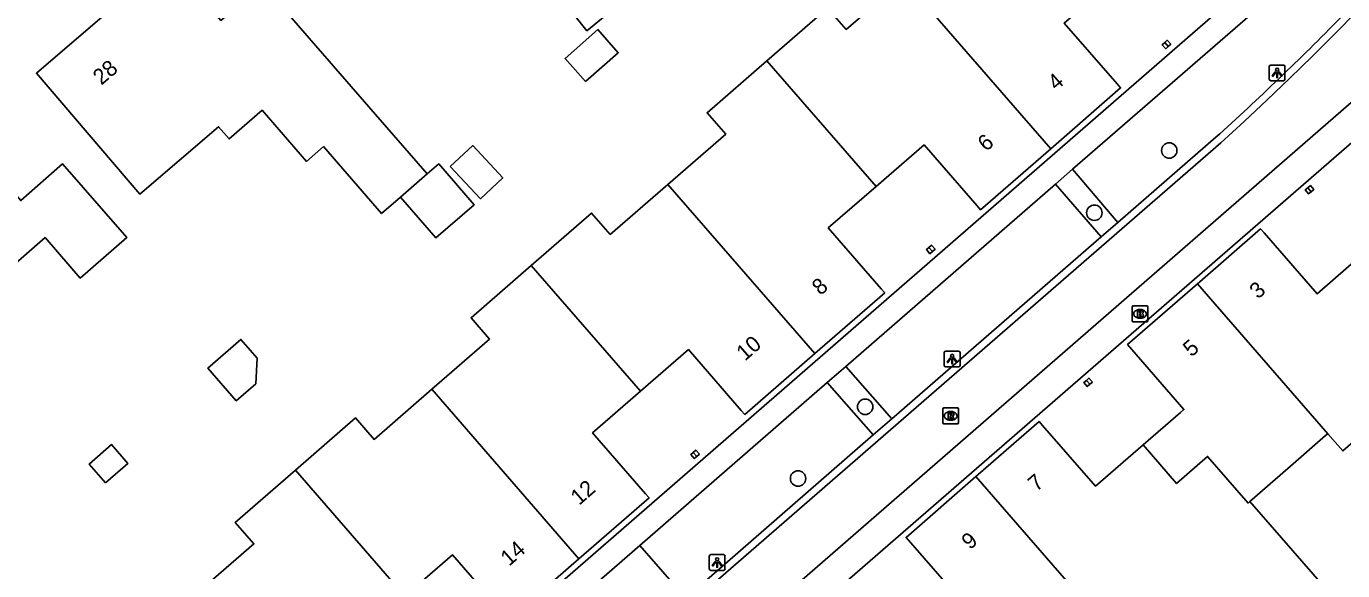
# Model space of a CAD drawing. Extents: x 155888 to 156864, y 383882 to 384671.
# Drawn here: x 156098.6 to 156182, y 384152.2 to 384186.7 of the extents above; entities that cross this region are included whole.
import ezdxf

# ---------------------------------------------------------------- set-up
doc = ezdxf.new("R2010")
doc.units = 0
for name, color, linetype in [('IMGEO_Boom', 7, 'Continuous'), ('IMGEO_Brandkraan', 7, 'Continuous'), ('IMGEO_Lichtpunt', 7, 'Continuous'), ('IMGEO_Pand', 7, 'Continuous'), ('IMGEO_Pand_nummerreeks', 7, 'Continuous'), ('IMGEO_Parkeervlak_open', 7, 'Continuous'), ('IMGEO_Rijbaan_lokaal_gesloten', 7, 'Continuous'), ('IMGEO_Rijbaan_lokaal_open', 7, 'Continuous'), ('IMGEO_Rioolput', 7, 'Continuous'), ('IMGEO_Voetpad_open', 7, 'Continuous')]:
    doc.layers.add(name, color=color, linetype=linetype)

msp = doc.modelspace()

# ---------------------------------------------------------------- linework, layer by layer
at = {"layer": 'IMGEO_Boom'}
for centre in [(156170.977, 384178.832), (156166.232, 384174.891), (156151.712, 384162.597), (156147.457, 384158.054)]:
    msp.add_circle(centre, 0.489, dxfattribs=at)
at = {"layer": 'IMGEO_Brandkraan'}
for p, q in [((156168.626, 384168.058), (156168.626, 384168.91)), ((156168.701, 384168.984), (156169.553, 384168.984)), ((156169.114, 384168.764), (156169.139, 384168.764)), ((156169.627, 384168.91), (156169.627, 384168.058)), ((156169.553, 384167.984), (156168.701, 384167.984)), ((156169.137, 384168.204), (156169.112, 384168.204))]:
    msp.add_line(p, q, dxfattribs=at)
for points in [[(156168.626, 384168.058), (156168.626, 384168.91)], [(156168.701, 384168.984), (156169.553, 384168.984)], [(156168.974, 384168.684), (156168.974, 384168.284), (156169.187, 384168.284)], [(156169.205, 384168.684), (156168.974, 384168.684)], [(156169.153, 384168.603), (156169.099, 384168.603), (156169.099, 384168.527)], [(156169.099, 384168.527), (156169.152, 384168.527)], [(156169.161, 384168.451), (156169.099, 384168.451), (156169.099, 384168.37)], [(156169.099, 384168.37), (156169.161, 384168.37)], [(156169.627, 384168.91), (156169.627, 384168.058)], [(156169.553, 384167.984), (156168.701, 384167.984)]]:
    msp.add_lwpolyline(points, dxfattribs=at)
for centre, radius, start, end in [((156168.703, 384168.908), 0.0765, 91.55205, 178.44795), ((156168.703, 384168.908), 0.0765, 91.55205, 178.44795), ((156169.154, 384168.565), 0.0379, 267.82845, 90.93552), ((156169.162, 384168.41), 0.0404, 269.87594, 90.50774), ((156169.193, 384168.535), 0.251, 268.66757, 293.53466), ((156169.209, 384168.539), 0.145, 59.4692, 91.53667), ((156169.234, 384168.586), 0.0922, 285.51372, 58.15012), ((156169.239, 384168.394), 0.105, 301.31148, 78.98903), ((156169.551, 384168.908), 0.0765, 1.55205, 88.44795), ((156169.551, 384168.908), 0.0765, 1.55205, 88.44795), ((156168.703, 384168.06), 0.0765, 181.55205, 268.44795), ((156168.703, 384168.06), 0.0765, 181.55205, 268.44795), ((156169.551, 384168.06), 0.0765, 271.55205, 358.44795), ((156169.551, 384168.06), 0.0765, 271.55205, 358.44795)]:
    msp.add_arc(centre, radius, start, end, dxfattribs=at)
for centre, major_axis, ratio, start_param, end_param in [((156169.113, 384168.484), (-0.387, 0.002), 0.722429, 4.712389, 7.853982), ((156169.138, 384168.484), (-0.39, 0.002), 0.717154, 1.570796, 4.712389)]:
    msp.add_ellipse(centre, major_axis=major_axis, ratio=ratio, start_param=start_param, end_param=end_param, dxfattribs=at)
at = {"layer": 'IMGEO_Lichtpunt'}
for p, q in [((156177.315, 384184.156), (156177.315, 384183.349)), ((156177.315, 384184.156), (156177.315, 384183.349)), ((156178.217, 384184.251), (156177.409, 384184.251)), ((156178.217, 384184.251), (156177.409, 384184.251)), ((156178.311, 384183.349), (156178.311, 384184.156)), ((156178.311, 384183.349), (156178.311, 384184.156)), ((156177.409, 384183.255), (156178.217, 384183.255)), ((156177.409, 384183.255), (156178.217, 384183.255)), ((156156.723, 384166.027), (156156.723, 384165.22)), ((156156.723, 384166.027), (156156.723, 384165.22)), ((156157.625, 384166.122), (156156.817, 384166.122)), ((156157.625, 384166.122), (156156.817, 384166.122)), ((156157.719, 384165.22), (156157.719, 384166.027)), ((156157.719, 384165.22), (156157.719, 384166.027)), ((156156.817, 384165.126), (156157.625, 384165.126)), ((156156.817, 384165.126), (156157.625, 384165.126)), ((156141.831, 384153.134), (156141.831, 384152.327)), ((156141.831, 384153.134), (156141.831, 384152.327)), ((156142.733, 384153.229), (156141.925, 384153.229)), ((156142.733, 384153.229), (156141.925, 384153.229)), ((156142.827, 384152.327), (156142.827, 384153.134)), ((156142.827, 384152.327), (156142.827, 384153.134)), ((156141.925, 384152.233), (156142.733, 384152.233)), ((156141.925, 384152.233), (156142.733, 384152.233))]:
    msp.add_line(p, q, dxfattribs=at)
for points in [[(156177.689, 384183.82), (156177.728, 384183.792), (156177.54, 384183.53), (156177.502, 384183.557), (156177.689, 384183.82)], [(156177.791, 384183.772), (156177.838, 384183.772), (156177.838, 384183.45), (156177.791, 384183.45), (156177.791, 384183.772)], [(156177.901, 384183.792), (156177.939, 384183.819), (156178.126, 384183.557), (156178.087, 384183.529), (156177.901, 384183.792)], [(156157.097, 384165.691), (156157.136, 384165.663), (156156.948, 384165.401), (156156.91, 384165.428), (156157.097, 384165.691)], [(156157.199, 384165.643), (156157.246, 384165.643), (156157.246, 384165.321), (156157.199, 384165.321), (156157.199, 384165.643)], [(156157.309, 384165.663), (156157.347, 384165.69), (156157.534, 384165.428), (156157.495, 384165.4), (156157.309, 384165.663)], [(156142.205, 384152.798), (156142.244, 384152.77), (156142.056, 384152.508), (156142.018, 384152.535), (156142.205, 384152.798)], [(156142.307, 384152.75), (156142.354, 384152.75), (156142.354, 384152.428), (156142.307, 384152.428), (156142.307, 384152.75)], [(156142.417, 384152.77), (156142.455, 384152.797), (156142.642, 384152.535), (156142.603, 384152.507), (156142.417, 384152.77)]]:
    msp.add_lwpolyline(points, dxfattribs=at)
for centre in [(156177.814, 384183.954), (156157.222, 384165.825), (156142.33, 384152.932)]:
    msp.add_circle(centre, 0.0994, dxfattribs=at)
for centre, start, end in [((156177.409, 384184.156), 90, 180), ((156177.409, 384184.156), 90, 180), ((156178.217, 384184.156), 0, 90), ((156178.217, 384184.156), 0, 90), ((156177.409, 384183.349), 180, 270), ((156177.409, 384183.349), 180, 270), ((156178.217, 384183.349), 270, 0), ((156178.217, 384183.349), 270, 360), ((156156.817, 384166.027), 90, 180), ((156156.817, 384166.027), 90, 180), ((156157.625, 384166.027), 0, 90), ((156157.625, 384166.027), 0, 90), ((156156.817, 384165.22), 180, 270), ((156156.817, 384165.22), 180, 270), ((156157.625, 384165.22), 270, 0), ((156157.625, 384165.22), 270, 360), ((156141.925, 384153.134), 90, 180), ((156141.925, 384153.134), 90, 180), ((156142.733, 384153.134), 0, 90), ((156142.733, 384153.134), 0, 90), ((156141.925, 384152.327), 180, 270), ((156141.925, 384152.327), 180, 270), ((156142.733, 384152.327), 270, 0), ((156142.733, 384152.327), 270, 360)]:
    msp.add_arc(centre, 0.0946, start, end, dxfattribs=at)
at = {"layer": 'IMGEO_Pand'}
for points in [[(156123.961, 384177.356), (156120.691, 384181.123), (156113.543, 384189.352), (156110.881, 384187.071), (156108.281, 384190.104), (156105.101, 384187.378), (156104.404, 384188.192), (156099.195, 384183.727), (156105.754, 384176.075), (156110.734, 384180.344), (156111.4, 384179.567), (156113.494, 384181.386), (156116.31, 384178.145), (156117.383, 384179.078), (156121.062, 384174.84), (156122.268, 384175.886)], [(156132.346, 384188.609), (156134.745, 384190.576), (156136.511, 384188.422), (156134.077, 384186.426), (156132.346, 384188.609)], [(156145.483, 384184.518), (156149.331, 384187.859), (156150.511, 384186.501), (156154.163, 384189.672)], [(156154.163, 384189.672), (156163.471, 384178.948)], [(156163.471, 384178.948), (156167.897, 384182.795), (156167.678, 384183.048), (156164.322, 384186.909), (156167.357, 384189.547)], [(156133.98, 384183.202), (156136.061, 384185.027), (156134.775, 384186.494), (156132.694, 384184.67), (156133.98, 384183.202)], [(156170.689, 384185.673), (156170.85, 384185.818), (156171.074, 384185.569), (156170.916, 384185.428)], [(156170.689, 384185.673), (156170.529, 384185.528), (156170.752, 384185.28), (156170.916, 384185.428)], [(156170.916, 384185.428), (156170.689, 384185.673)], [(156145.483, 384184.518), (156141.694, 384181.228), (156142.873, 384179.87), (156139.208, 384176.688)], [(156152.411, 384176.563), (156145.483, 384184.518)], [(156092.504, 384167.002), (156087.124, 384173.172), (156094.651, 384179.735), (156098.201, 384175.663), (156100.858, 384177.979), (156104.916, 384173.315), (156101.971, 384170.752), (156099.743, 384173.313), (156092.504, 384167.002)], [(156125.422, 384177.831), (156126.839, 384179.149), (156128.745, 384177.099), (156127.329, 384175.782), (156125.422, 384177.831)], [(156152.411, 384176.563), (156155.444, 384179.193), (156158.796, 384175.336), (156159.019, 384175.079), (156163.471, 384178.948)], [(156123.961, 384177.356), (156124.684, 384177.984), (156126.93, 384175.396), (156124.514, 384173.299), (156122.268, 384175.886)], [(156122.268, 384175.886), (156123.961, 384177.356)], [(156130.548, 384171.552), (156134.373, 384174.873), (156135.553, 384173.514), (156139.208, 384176.688)], [(156139.208, 384176.688), (156148.517, 384165.964)], [(156179.973, 384176.223), (156180.134, 384176.359), (156179.921, 384176.61), (156179.76, 384176.474)], [(156148.517, 384165.964), (156152.95, 384169.817), (156152.727, 384170.074), (156149.375, 384173.931), (156152.411, 384176.563)], [(156179.76, 384176.474), (156179.598, 384176.337), (156179.811, 384176.085), (156179.973, 384176.223)], [(156179.973, 384176.223), (156179.76, 384176.474)], [(156183.334, 384172.358), (156180.344, 384169.758), (156176.984, 384173.621), (156176.767, 384173.87), (156172.909, 384170.514), (156172.761, 384170.386)], [(156155.75, 384172.695), (156155.589, 384172.552), (156155.813, 384172.297), (156155.974, 384172.438)], [(156155.974, 384172.438), (156156.135, 384172.58), (156155.91, 384172.836), (156155.75, 384172.695)], [(156155.974, 384172.438), (156155.75, 384172.695)], [(156130.548, 384171.552), (156126.736, 384168.242), (156127.915, 384166.883), (156124.258, 384163.708)], [(156137.469, 384163.578), (156130.548, 384171.552)], [(156172.761, 384170.386), (156168.333, 384166.534), (156171.91, 384162.422), (156171.682, 384162.224), (156169.326, 384160.179)], [(156181.022, 384160.89), (156172.761, 384170.386)], [(156113.193, 384165.675), (156112.155, 384166.868), (156110.062, 384165.046), (156111.86, 384162.98), (156113.101, 384164.06), (156113.193, 384165.675)], [(156148.517, 384165.964), (156144.08, 384162.108), (156143.858, 384162.364), (156140.505, 384166.222), (156137.469, 384163.578)], [(156165.726, 384164.271), (156165.564, 384164.131), (156165.78, 384163.881), (156165.943, 384164.022)], [(156165.943, 384164.022), (156166.105, 384164.163), (156165.889, 384164.412), (156165.726, 384164.271)], [(156165.726, 384164.271), (156165.943, 384164.022)], [(156124.258, 384163.708), (156120.594, 384160.527), (156119.415, 384161.886), (156115.613, 384158.585)], [(156124.258, 384163.708), (156133.573, 384152.966)], [(156133.573, 384152.966), (156138.014, 384156.825), (156137.792, 384157.081), (156134.439, 384160.939), (156137.469, 384163.578)], [(156181.022, 384160.89), (156181.973, 384159.797), (156186.913, 384164.09), (156193.133, 384156.935)], [(156169.326, 384160.179), (156166.309, 384157.561), (156162.943, 384161.419), (156162.726, 384161.668), (156158.879, 384158.311), (156158.722, 384158.175)], [(156176.089, 384156.599), (156178.488, 384158.685), (156180.886, 384160.772), (156181.022, 384160.89)], [(156103.575, 384157.78), (156104.989, 384159.011), (156103.955, 384160.198), (156102.541, 384158.968), (156103.575, 384157.78)], [(156169.326, 384160.179), (156171.44, 384157.746), (156173.408, 384159.455), (156175.973, 384156.498), (156176.089, 384156.599)], [(156140.817, 384159.708), (156140.657, 384159.566), (156140.881, 384159.312), (156141.04, 384159.453)], [(156140.817, 384159.708), (156140.979, 384159.851), (156141.203, 384159.597), (156141.04, 384159.453)], [(156141.04, 384159.453), (156140.817, 384159.708)], [(156109.299, 384150.72), (156112.972, 384153.909), (156111.793, 384155.268), (156115.613, 384158.585)], [(156115.613, 384158.585), (156122.535, 384150.603)], [(156158.722, 384158.175), (156154.301, 384154.317), (156157.884, 384150.21), (156157.663, 384150.018), (156155.274, 384147.943)], [(156158.722, 384158.175), (156166.982, 384148.678)], [(156176.089, 384156.599), (156182.1, 384149.691)], [(156122.535, 384150.603), (156125.558, 384153.221), (156128.916, 384149.357), (156129.133, 384149.107), (156133.573, 384152.966)]]:
    msp.add_lwpolyline(points, dxfattribs=at)
at = {"layer": 'IMGEO_Parkeervlak_open'}
for points in [[(156167.729, 384174.282), (156164.856, 384177.647)], [(156163.776, 384176.707), (156166.671, 384173.363)], [(156153.391, 384161.824), (156150.476, 384165.148)], [(156149.311, 384164.136), (156152.223, 384160.809)], [(156140.336, 384150.481), (156137.427, 384153.807)]]:
    msp.add_lwpolyline(points, dxfattribs=at)
at = {"layer": 'IMGEO_Rijbaan_lokaal_gesloten'}
for points in [[(156090.359, 384107.06), (156090.661, 384106.714), (156092.905, 384108.685), (156093.299, 384109.034), (156140.299, 384149.84), (156174.242, 384179.33), (156175.717, 384180.678), (156177.178, 384182.041), (156178.624, 384183.419), (156180.056, 384184.813), (156181.472, 384186.221), (156182.874, 384187.645)], [(156096.403, 384107.059), (156182.818, 384182.155)]]:
    msp.add_lwpolyline(points, dxfattribs=at)
at = {"layer": 'IMGEO_Rijbaan_lokaal_open'}
for points in [[(156173.931, 384179.67), (156167.729, 384174.282)], [(156167.729, 384174.282), (156166.671, 384173.363)], [(156166.671, 384173.363), (156153.391, 384161.824)], [(156153.391, 384161.824), (156152.223, 384160.809)], [(156152.223, 384160.809), (156140.336, 384150.481)]]:
    msp.add_lwpolyline(points, dxfattribs=at)
msp.add_arc((156048.305, 384318.715), 187.391, 312.09752, 315.44426, dxfattribs=at)
at = {"layer": 'IMGEO_Rioolput'}
for p, q in [((156156.627, 384161.595), (156156.627, 384162.447)), ((156156.702, 384162.521), (156157.554, 384162.521)), ((156157.628, 384162.447), (156157.628, 384161.595)), ((156157.138, 384161.741), (156157.113, 384161.741)), ((156157.115, 384162.301), (156157.14, 384162.301)), ((156157.554, 384161.521), (156156.702, 384161.521))]:
    msp.add_line(p, q, dxfattribs=at)
for points in [[(156156.627, 384161.595), (156156.627, 384162.447)], [(156156.702, 384162.521), (156157.554, 384162.521)], [(156157.628, 384162.447), (156157.628, 384161.595)], [(156157.216, 384162.219), (156156.964, 384162.221), (156156.964, 384161.821)], [(156156.964, 384161.821), (156157.088, 384161.821), (156157.088, 384161.983), (156157.099, 384161.983)], [(156157.142, 384162.14), (156157.088, 384162.14), (156157.088, 384162.059)], [(156157.088, 384162.059), (156157.14, 384162.059)], [(156157.146, 384161.954), (156157.217, 384161.821), (156157.357, 384161.821), (156157.292, 384161.947)], [(156157.554, 384161.521), (156156.702, 384161.521)]]:
    msp.add_lwpolyline(points, dxfattribs=at)
for centre, radius, start, end in [((156156.704, 384162.445), 0.0765, 91.55205, 178.44795), ((156156.704, 384162.445), 0.0765, 91.55205, 178.44795), ((156157.552, 384162.445), 0.0765, 1.55205, 88.44795), ((156157.552, 384162.445), 0.0765, 1.55205, 88.44795), ((156156.704, 384161.597), 0.0765, 181.55205, 268.44795), ((156156.704, 384161.597), 0.0765, 181.55205, 268.44795), ((156157.098, 384161.93), 0.0533, 26.02933, 88.69889), ((156157.124, 384162.248), 0.19, 274.7715, 282.96867), ((156157.148, 384162.044), 0.0964, 77.00612, 93.18647), ((156157.162, 384162.101), 0.0378, 276.66336, 79.67722), ((156157.215, 384162.109), 0.109, 350.36119, 89.41601), ((156157.213, 384162.109), 0.112, 277.58423, 350.98172), ((156157.197, 384161.894), 0.108, 29.51342, 73.79051), ((156157.552, 384161.597), 0.0765, 271.55205, 358.44795), ((156157.552, 384161.597), 0.0765, 271.55205, 358.44795)]:
    msp.add_arc(centre, radius, start, end, dxfattribs=at)
for centre, major_axis, ratio, start_param, end_param in [((156157.114, 384162.021), (-0.387, 0.002), 0.722429, 4.712389, 7.853982), ((156157.139, 384162.021), (-0.39, 0.002), 0.717154, 1.570796, 4.712389)]:
    msp.add_ellipse(centre, major_axis=major_axis, ratio=ratio, start_param=start_param, end_param=end_param, dxfattribs=at)
at = {"layer": 'IMGEO_Voetpad_open'}
for points in [[(156178.911, 384191.881), (156088.717, 384113.496)], [(156164.856, 384177.647), (156179.904, 384190.725)], [(156144.562, 384145.858), (156144.327, 384146.151), (156186.698, 384182.944)], [(156163.776, 384176.707), (156164.856, 384177.647)], [(156150.476, 384165.148), (156163.776, 384176.707)], [(156149.311, 384164.136), (156150.476, 384165.148)], [(156137.427, 384153.807), (156149.311, 384164.136)], [(156134.547, 384151.304), (156137.427, 384153.807)]]:
    msp.add_lwpolyline(points, dxfattribs=at)

# ---------------------------------------------------------------- texts
at = {"layer": 'IMGEO_Pand_nummerreeks'}
for s, rotation, p in [('28', 40.59979, (156103.309, 384182.933)), ('4', 40.99438, (156163.817, 384182.588)), ('6', 40.99438, (156159.378, 384178.73)), ('8', 40.99421, (156148.875, 384169.614)), ('3', 41.01805, (156176.604, 384169.381)), ('10', 40.99421, (156144.091, 384165.457)), ('5', 41.01805, (156172.387, 384165.713)), ('7', 41.10399, (156162.569, 384157.178)), ('12', 40.99215, (156133.583, 384156.313)), ('9', 41.10399, (156158.357, 384153.503)), ('14', 40.99215, (156129.145, 384152.456))]:
    msp.add_text(s, height=1, rotation=rotation, dxfattribs=at).set_placement(p)

doc.saveas('drawing.dxf')
